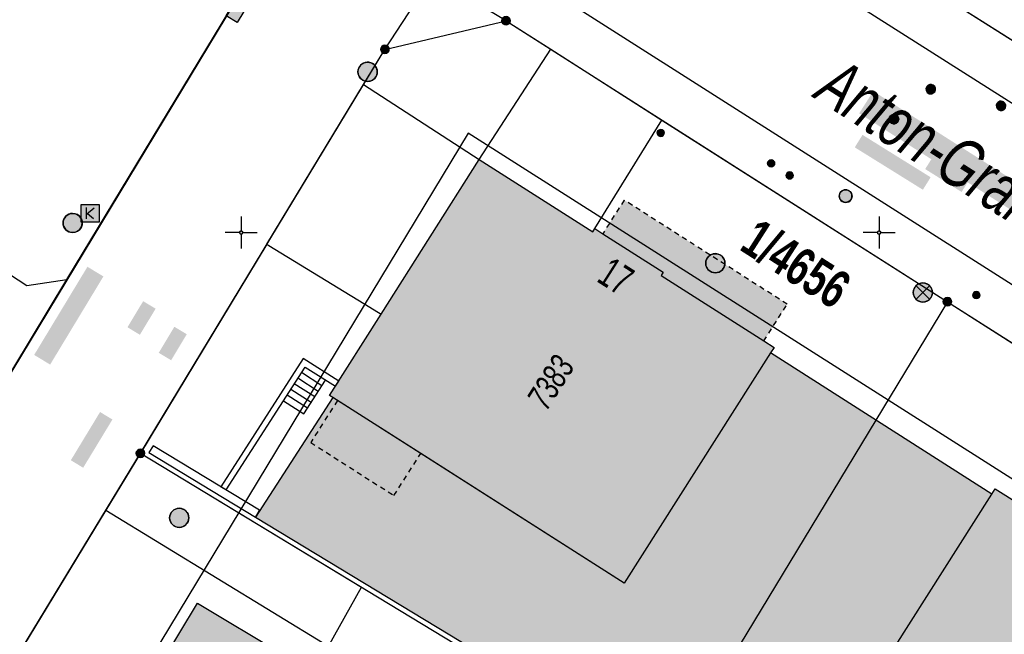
# Model space of a CAD drawing. Header units: metres. Extents: x 2695560 to 2696939, y 1260491 to 1262050.
# Tile 857 of 1005: x 2696192 to 2696231, y 1261659 to 1261683. Entities that reach past the tile are written whole.
import ezdxf

# ---------------------------------------------------------------- set-up
doc = ezdxf.new("R2010")
doc.units = ezdxf.units.M
doc.linetypes.add('AUSGEZOGEN', pattern=[0])
doc.linetypes.add('VERDECKT2_S2', pattern=[0.36, 0.2, -0.16])
for name, color, linetype in [('XR$1$AV_Flächen (EO)', 7, 'AUSGEZOGEN'), ('XR$1$AV_Gebäudeflächen (BB)', 7, 'AUSGEZOGEN'), ('XR$1$AV_Gebäudeflächen (EO)', 7, 'AUSGEZOGEN'), ('XR$1$AV_Gebäudeflächen ut.', 7, 'AUSGEZOGEN'), ('XR$1$AV_Grenzpunkte', 7, 'AUSGEZOGEN'), ('XR$1$AV_Grundstück-Nr.', 7, 'AUSGEZOGEN'), ('XR$1$AV_Haus-Nr.', 7, 'AUSGEZOGEN'), ('XR$1$AV_Koordinatennetzpunkte', 7, 'AUSGEZOGEN'), ('XR$1$AV_Linien (BB)', 7, 'AUSGEZOGEN'), ('XR$1$AV_Linien (EO)', 7, 'AUSGEZOGEN'), ('XR$1$AV_Strassennamen', 7, 'AUSGEZOGEN'), ('XR$1$AV_Versicherung-Nr.', 7, 'AUSGEZOGEN'), ('XR$1$AW_LK_Einlaufschacht alt', 24, 'AUSGEZOGEN'), ('XR$1$AW_LK_Schachtdeckel', 24, 'AUSGEZOGEN'), ('XR$1$EW_LK_Knoten', 1, 'AUSGEZOGEN'), ('XR$1$GA_LK_Absperrarmatur', 32, 'AUSGEZOGEN'), ('XR$1$GA_LK_Siphon', 32, 'AUSGEZOGEN'), ('XR$1$Liegenschaftsgrenzen', 7, 'AUSGEZOGEN'), ('XR$1$PFAV', 255, 'AUSGEZOGEN'), ('XR$1$PFAW', 255, 'AUSGEZOGEN'), ('XR$1$PFEW', 255, 'AUSGEZOGEN'), ('XR$1$PFGA', 255, 'AUSGEZOGEN'), ('XR$1$PFWA', 255, 'AUSGEZOGEN'), ('XR$1$PFWFM', 255, 'AUSGEZOGEN'), ('XR$1$RAEW', 8, 'AUSGEZOGEN'), ('XR$1$RP_Abstandslinie', 7, 'AUSGEZOGEN'), ('XR$1$TV_LK_KNOTEN', 92, 'AUSGEZOGEN'), ('XR$1$WA_LK_Absperrarmatur', 171, 'AUSGEZOGEN')]:
    doc.layers.add(name, color=color, linetype=linetype)
doc.styles.add('ARIAL', font='arial.ttf')

# ---------------------------------------------------------------- blocks, each defined once
blk = doc.blocks.new('BAV15')
at = {"layer": 'XR$1$PFAV', "transparency": 33554687}
blk.add_hatch(color=7, dxfattribs=at).paths.add_polyline_path([(0.5, 0), (0.49, 0.1), (0.46, 0.2), (0.41, 0.29), (0.34, 0.36), (0.26, 0.42), (0.17, 0.47), (0.08, 0.49), (-0.03, 0.5), (-0.13, 0.48), (-0.22, 0.45), (-0.31, 0.4), (-0.38, 0.33), (-0.44, 0.24), (-0.48, 0.15), (-0.5, 0.05), (-0.5, -0.05), (-0.48, -0.15), (-0.44, -0.24), (-0.38, -0.33), (-0.31, -0.4), (-0.22, -0.45), (-0.13, -0.48), (-0.03, -0.5), (0.08, -0.49), (0.17, -0.47), (0.26, -0.42), (0.34, -0.36), (0.41, -0.29), (0.46, -0.2), (0.49, -0.1)])
at = {"color": 7, "transparency": 33554687}
for start, end in [(90, 270), (270, 90)]:
    blk.add_arc((0, 0), 0.5, start, end, dxfattribs=at)
at = {"layer": 'XR$1$PFAV', "transparency": 33554687}
blk.add_circle((0, 0), 0.5, dxfattribs=at)
blk = doc.blocks.new('BAV2041')
at = {"color": 7, "transparency": 33554687}
for p, q in [((0, 0.5), (0, 0.05)), ((-0.05, 0), (-0.5, 0)), ((0.05, 0), (0.5, 0)), ((0, -0.05), (0, -0.5))]:
    blk.add_line(p, q, dxfattribs=at)
blk.add_circle((0, 0), 0.05, dxfattribs=at)
for start, end in [(90, 270), (270, 90)]:
    blk.add_arc((0, 0), 0.05, start, end, dxfattribs=at)
blk = doc.blocks.new('BAW2089')
at = {"layer": 'XR$1$PFAW', "transparency": 33554687}
blk.add_hatch(color=7, dxfattribs=at).paths.add_polyline_path([(-0.5, 0.5), (-0.5, -0.5), (0.5, -0.5), (0.5, 0.5)])
at = {"transparency": 33554687}
blk.add_lwpolyline([(-0.5, 0.5), (0.5, 0.5), (0.5, -0.5), (-0.5, -0.5), (-0.5, 0.5)], close=True, dxfattribs=at)
at = {"layer": 'XR$1$PFAW', "transparency": 33554687}
blk.add_lwpolyline([(-0.5, 0.5), (0.5, 0.5), (0.5, -0.5), (-0.5, -0.5), (-0.5, 0.5)], close=True, dxfattribs=at)
blk = doc.blocks.new('BAW2082')
at = {"layer": 'XR$1$PFAW', "transparency": 33554687}
blk.add_hatch(color=7, dxfattribs=at).paths.add_polyline_path([(0.509, -0.003), (0.499, 0.098), (0.469, 0.194), (0.42, 0.283), (0.354, 0.359), (0.274, 0.421), (0.183, 0.466), (0.085, 0.491), (-0.016, 0.496), (-0.116, 0.481), (-0.211, 0.446), (-0.297, 0.392), (-0.37, 0.323), (-0.428, 0.24), (-0.468, 0.147), (-0.488, 0.047), (-0.488, -0.054), (-0.468, -0.153), (-0.428, -0.246), (-0.37, -0.329), (-0.297, -0.398), (-0.211, -0.452), (-0.116, -0.487), (-0.016, -0.502), (0.085, -0.497), (0.183, -0.472), (0.274, -0.427), (0.354, -0.366), (0.42, -0.289), (0.469, -0.2), (0.499, -0.104)])
at = {"transparency": 33554687}
for start, end in [(91.1948, 268.8052), (268.8052, 91.1948)]:
    blk.add_arc((0.01, 0), 0.5, start, end, dxfattribs=at)
at = {"layer": 'XR$1$PFAW', "transparency": 33554687}
blk.add_circle((0.009, -0.003), 0.5, dxfattribs=at)
blk = doc.blocks.new('BAW2088')
at = {"layer": 'XR$1$PFAW', "transparency": 33554687}
blk.add_hatch(color=253, dxfattribs=at).paths.add_polyline_path([(0.51, 0), (0.5, 0.101), (0.47, 0.197), (0.421, 0.286), (0.355, 0.362), (0.275, 0.424), (0.184, 0.469), (0.086, 0.494), (-0.015, 0.499), (-0.115, 0.484), (-0.21, 0.449), (-0.296, 0.395), (-0.369, 0.326), (-0.427, 0.243), (-0.467, 0.15), (-0.487, 0.051), (-0.487, -0.051), (-0.467, -0.15), (-0.427, -0.243), (-0.369, -0.326), (-0.296, -0.395), (-0.21, -0.449), (-0.115, -0.484), (-0.015, -0.499), (0.086, -0.494), (0.184, -0.469), (0.275, -0.424), (0.355, -0.362), (0.421, -0.286), (0.47, -0.197), (0.5, -0.101)])
at = {"transparency": 33554687}
for start, end in [(91.1948, 268.8052), (268.8052, 91.1948)]:
    blk.add_arc((0.01, 0), 0.5, start, end, dxfattribs=at)
at = {"layer": 'XR$1$PFAW', "transparency": 33554687}
blk.add_circle((0.01, 0), 0.5, dxfattribs=at)
blk = doc.blocks.new('BWA965')
at = {"layer": 'XR$1$PFWA', "transparency": 33554687}
blk.add_hatch(color=7, dxfattribs=at).paths.add_polyline_path([(0, 0.5), (-0.05, 0.5), (-0.1, 0.49), (-0.15, 0.48), (-0.2, 0.46), (-0.24, 0.44), (-0.29, 0.41), (-0.33, 0.38), (-0.36, 0.34), (-0.4, 0.31), (-0.42, 0.26), (-0.45, 0.22), (-0.47, 0.17), (-0.48, 0.13), (-0.49, 0.08), (-0.5, 0.03), (-0.5, -0.03), (-0.49, -0.08), (-0.48, -0.13), (-0.47, -0.17), (-0.45, -0.22), (-0.42, -0.26), (-0.4, -0.31), (-0.36, -0.34), (-0.33, -0.38), (-0.29, -0.41), (-0.24, -0.44), (-0.2, -0.46), (-0.15, -0.48), (-0.1, -0.49), (-0.05, -0.5), (0, -0.5), (0.05, -0.5), (0.1, -0.49), (0.15, -0.48), (0.2, -0.46), (0.24, -0.44), (0.29, -0.41), (0.33, -0.38), (0.36, -0.34), (0.4, -0.31), (0.42, -0.26), (0.45, -0.22), (0.47, -0.17), (0.48, -0.13), (0.49, -0.08), (0.5, -0.03), (0.5, 0.03), (0.49, 0.08), (0.48, 0.13), (0.47, 0.17), (0.45, 0.22), (0.42, 0.26), (0.4, 0.31), (0.36, 0.34), (0.33, 0.38), (0.29, 0.41), (0.24, 0.44), (0.2, 0.46), (0.15, 0.48), (0.1, 0.49), (0.05, 0.5)])
at = {"transparency": 33554687}
blk.add_line((0, 0.5), (0, -0.5), dxfattribs=at)
for start, end in [(90, 270), (270, 90)]:
    blk.add_arc((0, 0), 0.5, start, end, dxfattribs=at)
blk = doc.blocks.new('BGA15')
at = {"layer": 'XR$1$PFGA', "transparency": 33554687}
blk.add_hatch(color=7, dxfattribs=at).paths.add_polyline_path([(0.5, 0), (0.49, 0.101), (0.459, 0.197), (0.41, 0.286), (0.344, 0.362), (0.264, 0.424), (0.174, 0.469), (0.076, 0.494), (-0.025, 0.499), (-0.125, 0.484), (-0.22, 0.449), (-0.306, 0.395), (-0.379, 0.326), (-0.437, 0.243), (-0.477, 0.15), (-0.497, 0.051), (-0.497, -0.051), (-0.477, -0.15), (-0.437, -0.243), (-0.379, -0.326), (-0.306, -0.395), (-0.22, -0.449), (-0.125, -0.484), (-0.025, -0.499), (0.076, -0.494), (0.174, -0.469), (0.264, -0.424), (0.344, -0.362), (0.41, -0.286), (0.459, -0.197), (0.49, -0.101)])
at = {"color": 32, "transparency": 33554687}
for start, end in [(91.19481, 268.80519), (268.80519, 91.19481)]:
    blk.add_arc((0, 0), 0.5, start, end, dxfattribs=at)
at = {"layer": 'XR$1$PFGA', "transparency": 33554687}
blk.add_circle((0, 0), 0.5, dxfattribs=at)
blk = doc.blocks.new('BGA965')
at = {"layer": 'XR$1$PFGA', "transparency": 33554687}
blk.add_hatch(color=7, dxfattribs=at).paths.add_polyline_path([(0.5, 0), (0.49, 0.1), (0.46, 0.2), (0.41, 0.29), (0.34, 0.36), (0.26, 0.42), (0.17, 0.47), (0.08, 0.49), (-0.03, 0.5), (-0.13, 0.48), (-0.22, 0.45), (-0.31, 0.4), (-0.38, 0.33), (-0.44, 0.24), (-0.48, 0.15), (-0.5, 0.05), (-0.5, -0.05), (-0.48, -0.15), (-0.44, -0.24), (-0.38, -0.33), (-0.31, -0.4), (-0.22, -0.45), (-0.13, -0.48), (-0.03, -0.5), (0.08, -0.49), (0.17, -0.47), (0.26, -0.42), (0.34, -0.36), (0.41, -0.29), (0.46, -0.2), (0.49, -0.1)])
at = {"color": 32, "transparency": 33554687}
blk.add_line((0, 0.5), (0, -0.5), dxfattribs=at)
for start, end in [(90, 270), (270, 90)]:
    blk.add_arc((0, 0), 0.5, start, end, dxfattribs=at)
at = {"layer": 'XR$1$PFGA', "transparency": 33554687}
blk.add_circle((0, 0), 0.5, dxfattribs=at)
blk = doc.blocks.new('BEWLP2549_S')
at = {"layer": 'XR$1$PFEW', "transparency": 33554687}
blk.add_hatch(color=7, dxfattribs=at).paths.add_polyline_path([(0.5, 0), (0.49, 0.101), (0.459, 0.197), (0.41, 0.286), (0.344, 0.362), (0.264, 0.424), (0.174, 0.469), (0.076, 0.494), (-0.025, 0.499), (-0.125, 0.484), (-0.22, 0.449), (-0.306, 0.395), (-0.379, 0.326), (-0.437, 0.243), (-0.477, 0.15), (-0.497, 0.051), (-0.497, -0.051), (-0.477, -0.15), (-0.437, -0.243), (-0.379, -0.326), (-0.306, -0.395), (-0.22, -0.449), (-0.125, -0.484), (-0.025, -0.499), (0.076, -0.494), (0.174, -0.469), (0.264, -0.424), (0.344, -0.362), (0.41, -0.286), (0.459, -0.197), (0.49, -0.101)])
at = {"color": 1, "transparency": 33554687}
for p, q in [((0.354, -0.354), (-0.354, 0.354)), ((-0.354, -0.354), (0.354, 0.354))]:
    blk.add_line(p, q, dxfattribs=at)
for start, end in [(91.3809, 268.6191), (268.6191, 91.3809)]:
    blk.add_arc((0, 0), 0.5, start, end, dxfattribs=at)
at = {"layer": 'XR$1$PFEW', "transparency": 33554687}
blk.add_circle((0, 0), 0.5, dxfattribs=at)
blk = doc.blocks.new('BEW957')
at = {"layer": 'XR$1$RAEW', "transparency": 33554687}
blk.add_hatch(color=1, dxfattribs=at).paths.add_polyline_path([(-0.5, 0), (-0.5, -0.05), (-0.49, -0.1), (-0.48, -0.15), (-0.46, -0.2), (-0.44, -0.24), (-0.41, -0.29), (-0.38, -0.33), (-0.34, -0.36), (-0.31, -0.4), (-0.26, -0.42), (-0.22, -0.45), (-0.17, -0.47), (-0.13, -0.48), (-0.08, -0.49), (-0.03, -0.5), (0.03, -0.5), (0.08, -0.49), (0.13, -0.48), (0.17, -0.47), (0.22, -0.45), (0.26, -0.42), (0.31, -0.4), (0.34, -0.36), (0.38, -0.33), (0.41, -0.29), (0.44, -0.24), (0.46, -0.2), (0.48, -0.15), (0.49, -0.1), (0.5, -0.05), (0.5, 0), (0.5, 0.05), (0.49, 0.1), (0.48, 0.15), (0.46, 0.2), (0.44, 0.24), (0.41, 0.29), (0.38, 0.33), (0.34, 0.36), (0.31, 0.4), (0.26, 0.42), (0.22, 0.45), (0.17, 0.47), (0.13, 0.48), (0.08, 0.49), (0.03, 0.5), (-0.03, 0.5), (-0.08, 0.49), (-0.13, 0.48), (-0.17, 0.47), (-0.22, 0.45), (-0.26, 0.42), (-0.31, 0.4), (-0.34, 0.36), (-0.38, 0.33), (-0.41, 0.29), (-0.44, 0.24), (-0.46, 0.2), (-0.48, 0.15), (-0.49, 0.1), (-0.5, 0.05)])
at = {"color": 1, "transparency": 33554687}
for start, end in [(90, 180), (180, 270), (0, 90), (270, 0)]:
    blk.add_arc((0, 0), 0.5, start, end, dxfattribs=at)
at = {"layer": 'XR$1$RAEW', "color": 1, "transparency": 33554687}
blk.add_circle((0, 0), 0.5, dxfattribs=at)
blk = doc.blocks.new('BTV1')
at = {"layer": 'XR$1$PFWFM', "transparency": 33554687}
blk.add_hatch(color=7, dxfattribs=at).paths.add_polyline_path([(-0.5, 0.5), (-0.5, -0.5), (0.5, -0.5), (0.5, 0.5)])
at = {"color": 92, "transparency": 33554687}
for p, q in [((-0.219, 0.321), (-0.219, -0.298)), ((-0.208, -0.05), (0.23, 0.31)), ((-0.159, 0.001), (0.192, -0.283))]:
    blk.add_line(p, q, dxfattribs=at)
blk.add_polyline3d([(-0.5, 0.5, 0.993), (0.5, 0.5, 0.993), (0.5, -0.5, 0.993), (-0.5, -0.5, 0.993)], close=True, dxfattribs=at)

msp = doc.modelspace()

# ---------------------------------------------------------------- hatches: boundary and pattern name
at = {"transparency": 33554687}
for points in [[(2696225.743, 1261680.351), (2696225.191, 1261679.484), (2696236.223, 1261672.463), (2696236.775, 1261673.33)], [(2696225.321, 1261678.639), (2696225.017, 1261678.15), (2696227.687, 1261676.489), (2696227.991, 1261676.978)], [(2696228.054, 1261677.74), (2696227.777, 1261677.3), (2696229.204, 1261676.402), (2696229.481, 1261676.842)], [(2696192.856, 1261670.015), (2696193.482, 1261669.636), (2696195.57, 1261673.091), (2696194.944, 1261673.47)], [(2696196.512, 1261671.099), (2696197, 1261670.805), (2696197.616, 1261671.827), (2696197.128, 1261672.121)], [(2696197.739, 1261670.097), (2696198.225, 1261669.806), (2696198.837, 1261670.827), (2696198.351, 1261671.118)], [(2696194.293, 1261665.887), (2696194.777, 1261665.593), (2696195.923, 1261667.483), (2696195.439, 1261667.777)]]:
    msp.add_hatch(color=7, dxfattribs=at).paths.add_polyline_path(points)
at = {"layer": 'XR$1$AV_Gebäudeflächen (BB)', "true_color": 0xd2d2d2, "transparency": 33554687}
for points in [[(2696210.303, 1261677.675), (2696206.459, 1261671.611), (2696204.437, 1261668.422), (2696204.564, 1261668.341), (2696204.741, 1261668.229), (2696208.005, 1261666.15), (2696215.982, 1261661.07), (2696221.72, 1261670.092), (2696221.854, 1261670.303), (2696221.449, 1261670.561), (2696217.428, 1261673.128), (2696217.509, 1261673.254), (2696215.14, 1261674.766), (2696214.828, 1261674.965), (2696214.747, 1261674.838)], [(2696242.027, 1261657.437), (2696237.614, 1261660.248), (2696237.694, 1261660.375), (2696237.407, 1261660.557), (2696235.05, 1261662.059), (2696234.969, 1261661.932), (2696230.935, 1261664.502), (2696230.522, 1261664.765), (2696230.388, 1261664.554), (2696224.679, 1261655.571), (2696224.983, 1261655.377), (2696228.271, 1261653.281), (2696236.092, 1261648.296), (2696236.185, 1261648.237), (2696237.938, 1261650.997)], [(2696200.431, 1261647.055), (2696205.968, 1261656.257), (2696199.263, 1261660.286), (2696193.72, 1261651.091)]]:
    msp.add_hatch(color=254, dxfattribs=at).paths.add_polyline_path(points)
at = {"layer": 'XR$1$AV_Gebäudeflächen (EO)', "true_color": 0xebebeb, "transparency": 33554687}
for points in [[(2696217.428, 1261673.128), (2696221.449, 1261670.561), (2696222.37, 1261672.003), (2696215.979, 1261676.082), (2696215.14, 1261674.766), (2696217.509, 1261673.254)], [(2696203.693, 1261666.584), (2696206.957, 1261664.504), (2696208.005, 1261666.15), (2696204.741, 1261668.229)]]:
    msp.add_hatch(color=7, dxfattribs=at).paths.add_polyline_path(points)
at = {"layer": 'XR$1$AV_Gebäudeflächen ut.', "true_color": 0xf5f5f5, "transparency": 33554687}
msp.add_hatch(color=7, dxfattribs=at).paths.add_polyline_path([(2696221.72, 1261670.092), (2696215.982, 1261661.07), (2696204.564, 1261668.341), (2696201.531, 1261663.659), (2696217.63, 1261653.914), (2696220.655, 1261652.025), (2696227.547, 1261647.595), (2696228.479, 1261647.021), (2696233.29, 1261643.915), (2696236.092, 1261648.296), (2696224.679, 1261655.571), (2696230.388, 1261664.554)])

# ---------------------------------------------------------------- linework, layer by layer
at = {"layer": 'XR$1$AV_Flächen (EO)', "color": 7, "linetype": 'AUSGEZOGEN', "transparency": 33554687}
for p, q in [((2696217.428, 1261673.128), (2696221.449, 1261670.561)), ((2696230.388, 1261664.554), (2696221.72, 1261670.092)), ((2696208.005, 1261666.15), (2696204.741, 1261668.229))]:
    msp.add_line(p, q, dxfattribs=at)
at = {"layer": 'XR$1$AV_Flächen (EO)', "color": 7, "linetype": 'VERDECKT2_S2', "transparency": 33554687}
msp.add_line((2696204.741, 1261668.229), (2696203.693, 1261666.584), dxfattribs=at)
for points in [[(2696221.449, 1261670.561), (2696222.37, 1261672.003), (2696215.979, 1261676.082), (2696215.14, 1261674.766)], [(2696203.693, 1261666.584), (2696206.957, 1261664.504), (2696208.005, 1261666.15)]]:
    msp.add_lwpolyline(points, dxfattribs=at)
at = {"layer": 'XR$1$AV_Flächen (EO)', "color": 7, "linetype": 'AUSGEZOGEN', "transparency": 33554687}
for points in [[(2696215.14, 1261674.766), (2696217.509, 1261673.254), (2696217.428, 1261673.128)], [(2696221.72, 1261670.092), (2696215.982, 1261661.07), (2696204.564, 1261668.341), (2696201.531, 1261663.659)], [(2696236.092, 1261648.296), (2696224.679, 1261655.571), (2696230.388, 1261664.554)], [(2696201.531, 1261663.659), (2696217.63, 1261653.914), (2696220.655, 1261652.025)]]:
    msp.add_lwpolyline(points, dxfattribs=at)
for points in [[(2696203.475, 1261669.541), (2696204.667, 1261668.785), (2696204.796, 1261668.988), (2696203.402, 1261669.871), (2696200.17, 1261664.846), (2696200.376, 1261664.722), (2696203.475, 1261669.541)], [(2696201.531, 1261663.659), (2696201.692, 1261663.924), (2696197.515, 1261666.456), (2696197.354, 1261666.191), (2696201.531, 1261663.659)]]:
    msp.add_lwpolyline(points, close=True, dxfattribs=at)
at = {"layer": 'XR$1$AV_Linien (BB)', "color": 7, "linetype": 'AUSGEZOGEN', "transparency": 33554687}
for p, q in [((2696194.138, 1261672.972), (2696201.42, 1261685.02)), ((2696206.6, 1261681.99), (2696211.35, 1261683.11)), ((2696211.35, 1261683.11), (2696213.103, 1261681.994)), ((2696205.764, 1261680.609), (2696206.6, 1261681.99)), ((2696210.303, 1261677.675), (2696213.103, 1261681.994)), ((2696213.103, 1261681.994), (2696217.458, 1261679.222)), ((2696201.978, 1261674.352), (2696205.764, 1261680.609)), ((2696205.764, 1261680.609), (2696210.303, 1261677.675)), ((2696214.828, 1261674.965), (2696217.458, 1261679.222)), ((2696206.459, 1261671.611), (2696210.303, 1261677.675)), ((2696201.978, 1261674.352), (2696197.02, 1261666.16)), ((2696197.02, 1261666.16), (2696195.666, 1261663.933)), ((2696197.02, 1261666.16), (2696205.691, 1261660.913))]:
    msp.add_line(p, q, dxfattribs=at)
for points in [[(2696194.294, 1261703.288), (2696237.326, 1261675.988), (2696299.065, 1261636.824), (2696332.503, 1261615.619)], [(2696204.446, 1261689.801), (2696234.313, 1261670.786), (2696295.887, 1261631.72), (2696326.297, 1261612.399), (2696327.001, 1261611.951)], [(2696206.6, 1261681.99), (2696208.459, 1261684.835), (2696203.265, 1261687.935)], [(2696238.746, 1261677.545), (2696235.1, 1261679.87), (2696227.359, 1261684.774)], [(2696217.458, 1261679.222), (2696228.65, 1261672.1), (2696240.467, 1261664.566)], [(2696210.303, 1261677.675), (2696214.747, 1261674.838), (2696214.828, 1261674.965)], [(2696214.828, 1261674.965), (2696215.14, 1261674.766), (2696217.509, 1261673.254), (2696217.428, 1261673.128), (2696221.449, 1261670.561), (2696221.854, 1261670.303), (2696221.72, 1261670.092), (2696215.982, 1261661.07), (2696208.005, 1261666.15), (2696204.741, 1261668.229), (2696204.564, 1261668.341), (2696204.437, 1261668.422), (2696206.459, 1261671.611)], [(2696190.213, 1261674.256), (2696190.434, 1261674.114), (2696192.568, 1261672.739), (2696194.138, 1261672.972)], [(2696201.978, 1261674.352), (2696202.049, 1261674.309), (2696206.01, 1261671.886), (2696206.459, 1261671.611)], [(2696189.976, 1261666.085), (2696191.357, 1261668.37), (2696194.138, 1261672.972)], [(2696237.938, 1261650.997), (2696236.185, 1261648.237), (2696236.092, 1261648.296), (2696228.271, 1261653.281), (2696224.983, 1261655.377), (2696224.679, 1261655.571), (2696230.388, 1261664.554), (2696230.522, 1261664.765), (2696230.935, 1261664.502), (2696234.969, 1261661.932), (2696235.05, 1261662.059), (2696237.407, 1261660.557), (2696237.694, 1261660.375)], [(2696195.666, 1261663.933), (2696187.38, 1261650.3), (2696186.882, 1261649.47)], [(2696195.666, 1261663.933), (2696204.388, 1261658.599), (2696205.691, 1261660.913)]]:
    msp.add_lwpolyline(points, dxfattribs=at)
msp.add_lwpolyline([(2696200.431, 1261647.055), (2696193.72, 1261651.091), (2696199.263, 1261660.286), (2696205.968, 1261656.257), (2696200.431, 1261647.055)], close=True, dxfattribs=at)
at = {"layer": 'XR$1$AV_Linien (EO)', "color": 7, "linetype": 'AUSGEZOGEN', "transparency": 33554687}
for p, q in [((2696203.992, 1261668.586), (2696203.192, 1261669.101)), ((2696204.133, 1261668.806), (2696203.334, 1261669.321)), ((2696203.708, 1261668.146), (2696202.909, 1261668.661)), ((2696203.85, 1261668.366), (2696203.05, 1261668.881)), ((2696203.566, 1261667.926), (2696202.767, 1261668.441))]:
    msp.add_line(p, q, dxfattribs=at)
msp.add_lwpolyline([(2696202.626, 1261668.22), (2696203.425, 1261667.707), (2696204.279, 1261669.031)], dxfattribs=at)
at = {"layer": 'XR$1$Liegenschaftsgrenzen', "color": 7, "linetype": 'AUSGEZOGEN', "transparency": 33554687}
for p, q in [((2696211.35, 1261683.11), (2696200.19, 1261689.77)), ((2696223.01, 1261687.53), (2696235.1, 1261679.87)), ((2696211.35, 1261683.11), (2696228.65, 1261672.1)), ((2696228.65, 1261672.1), (2696217.53, 1261653.75)), ((2696228.65, 1261672.1), (2696247.05, 1261660.37)), ((2696187.38, 1261650.3), (2696197.02, 1261666.16)), ((2696197.02, 1261666.16), (2696217.53, 1261653.75))]:
    msp.add_line(p, q, dxfattribs=at)
for points in [[(2696200.19, 1261689.77), (2696201.42, 1261685.02), (2696189.55, 1261665.38)], [(2696197.02, 1261666.16), (2696206.6, 1261681.99), (2696211.35, 1261683.11)]]:
    msp.add_lwpolyline(points, dxfattribs=at)
at = {"layer": 'XR$1$RP_Abstandslinie', "color": 7, "linetype": 'AUSGEZOGEN', "transparency": 33554687}
for points in [[(2696209.87, 1261678.71), (2696190.25, 1261646.29), (2696171.22, 1261614.86)], [(2696314.61, 1261612.1), (2696284.29, 1261631.39), (2696247.16, 1261655), (2696209.87, 1261678.71)]]:
    msp.add_lwpolyline(points, dxfattribs=at)

# ---------------------------------------------------------------- block references
at = {"layer": 'XR$1$AV_Grenzpunkte', "color": 7, "linetype": 'AUSGEZOGEN', "lineweight": -3, "transparency": 33554687, "xscale": 0.3249999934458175, "yscale": 0.3249999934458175}
for p in [(2696211.35, 1261683.11), (2696206.6, 1261681.99), (2696228.65, 1261672.1), (2696197.02, 1261666.16)]:
    msp.add_blockref('BAV15', p, dxfattribs=at)
at = {"layer": 'XR$1$AV_Koordinatennetzpunkte', "color": 7, "linetype": 'AUSGEZOGEN', "lineweight": -3, "transparency": 33554687, "xscale": 1.25, "yscale": 1.25}
for p in [(2696200.97, 1261674.81), (2696225.97, 1261674.81)]:
    msp.add_blockref('BAV2041', p, dxfattribs=at)
at = {"layer": 'XR$1$AW_LK_Einlaufschacht alt', "color": 24, "linetype": 'AUSGEZOGEN', "lineweight": -3, "transparency": 33554687, "xscale": 0.5000000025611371, "yscale": 0.5000000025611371, "rotation": 58.852050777}
msp.add_blockref('BAW2089', (2696200.727, 1261683.388), dxfattribs=at)
at = {"layer": 'XR$1$AW_LK_Schachtdeckel', "color": 24, "linetype": 'AUSGEZOGEN', "lineweight": -3, "transparency": 33554687}
for name, p, xscale, yscale, rotation in [('BAW2088', (2696205.928, 1261681.116), 0.7578193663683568, 0.7578193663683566, 239.613402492), ('BAW2082', (2696219.548, 1261673.603), 0.7499999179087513, 0.7499999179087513, 57.407546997)]:
    msp.add_blockref(name, p, dxfattribs=dict(at, xscale=xscale, yscale=yscale, rotation=rotation))
at = {"layer": 'XR$1$AW_LK_Schachtdeckel', "color": 24, "linetype": 'AUSGEZOGEN', "lineweight": -3, "transparency": 33554687, "xscale": 0.7499999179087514, "yscale": 0.7499999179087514}
for p in [(2696194.358, 1261675.186), (2696198.533, 1261663.63)]:
    msp.add_blockref('BAW2082', p, dxfattribs=at)
at = {"layer": 'XR$1$EW_LK_Knoten', "color": 1, "linetype": 'AUSGEZOGEN', "lineweight": -3, "transparency": 33554687}
for name, p, xscale, yscale in [('BEW957', (2696217.413, 1261678.715), 0.2749999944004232, 0.2749999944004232), ('BEW957', (2696221.74, 1261677.527), 0.2749999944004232, 0.2749999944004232), ('BEW957', (2696222.466, 1261677.049), 0.2749999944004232, 0.2749999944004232), ('BEWLP2549_S', (2696227.685, 1261672.461), 0.749999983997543, 0.749999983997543), ('BEW957', (2696229.782, 1261672.36), 0.2749999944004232, 0.2749999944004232)]:
    msp.add_blockref(name, p, dxfattribs=dict(at, xscale=xscale, yscale=yscale))
at = {"layer": 'XR$1$GA_LK_Absperrarmatur', "color": 32, "linetype": 'AUSGEZOGEN', "lineweight": -3, "transparency": 33554687, "xscale": 0.3749999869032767, "yscale": 0.3749999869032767, "rotation": 237.9258}
msp.add_blockref('BGA965', (2696226.551, 1261679.258), dxfattribs=at)
at = {"layer": 'XR$1$GA_LK_Siphon', "color": 32, "linetype": 'AUSGEZOGEN', "lineweight": -3, "transparency": 33554687, "xscale": 0.4999999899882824, "yscale": 0.4999999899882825, "rotation": 237.9276}
msp.add_blockref('BGA15', (2696224.659, 1261676.239), dxfattribs=at)
at = {"layer": 'XR$1$TV_LK_KNOTEN', "color": 92, "linetype": 'AUSGEZOGEN', "lineweight": -3, "transparency": 33554687, "xscale": 0.7000000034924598, "yscale": 0.7000000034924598}
msp.add_blockref('BTV1', (2696195.053, 1261675.563), dxfattribs=at)
at = {"layer": 'XR$1$WA_LK_Absperrarmatur', "color": 171, "linetype": 'AUSGEZOGEN', "lineweight": -3, "transparency": 33554687, "xscale": 0.3749999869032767, "yscale": 0.3749999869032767}
for p, rotation in [((2696227.995, 1261680.433), 237.589172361), ((2696230.749, 1261679.773), 57.356933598)]:
    msp.add_blockref('BWA965', p, dxfattribs=dict(at, rotation=rotation))

# ---------------------------------------------------------------- texts
at = {"layer": 'XR$1$AV_Grundstück-Nr.', "color": 7, "transparency": 33554687, "insert": (2696222.709, 1261673.576), "char_height": 1.48491, "width": 4.98214, "attachment_point": 5, "rotation": 327.3849, "style": 'ARIAL'}
msp.add_mtext('\\A1;{\\fArial|i0|b1;\\H1.484908;\\W0.700000;\\C7;1/4656}\\P', dxfattribs=at)
at = {"layer": 'XR$1$AV_Haus-Nr.', "color": 7, "transparency": 33554687, "insert": (2696215.97, 1261673.59), "char_height": 1.1621, "width": 1.59081, "attachment_point": 2, "rotation": 327.4533, "style": 'ARIAL'}
msp.add_mtext('\\W0.64;17', dxfattribs=at)
at = {"layer": 'XR$1$AV_Strassennamen', "color": 7, "transparency": 33554687, "insert": (2696230.978, 1261676.399), "char_height": 1.93684, "width": 17.55869, "attachment_point": 5, "rotation": 327.5271, "style": 'ARIAL'}
msp.add_mtext('\\A1;{\\fArial|i1|b0;\\H1.936838;\\W0.700000;\\C7;Anton-Graff-Strasse}\\P', dxfattribs=at)
at = {"layer": 'XR$1$AV_Versicherung-Nr.', "color": 7, "transparency": 33554687, "insert": (2696213.101, 1261668.939), "char_height": 0.96842, "width": 2.46457, "attachment_point": 5, "rotation": 57.5442, "style": 'ARIAL'}
msp.add_mtext('\\A1;{\\fArial|i1|b0;\\H0.968418;\\W0.700000;\\C7;7383}\\P', dxfattribs=at)

doc.saveas('drawing.dxf')
